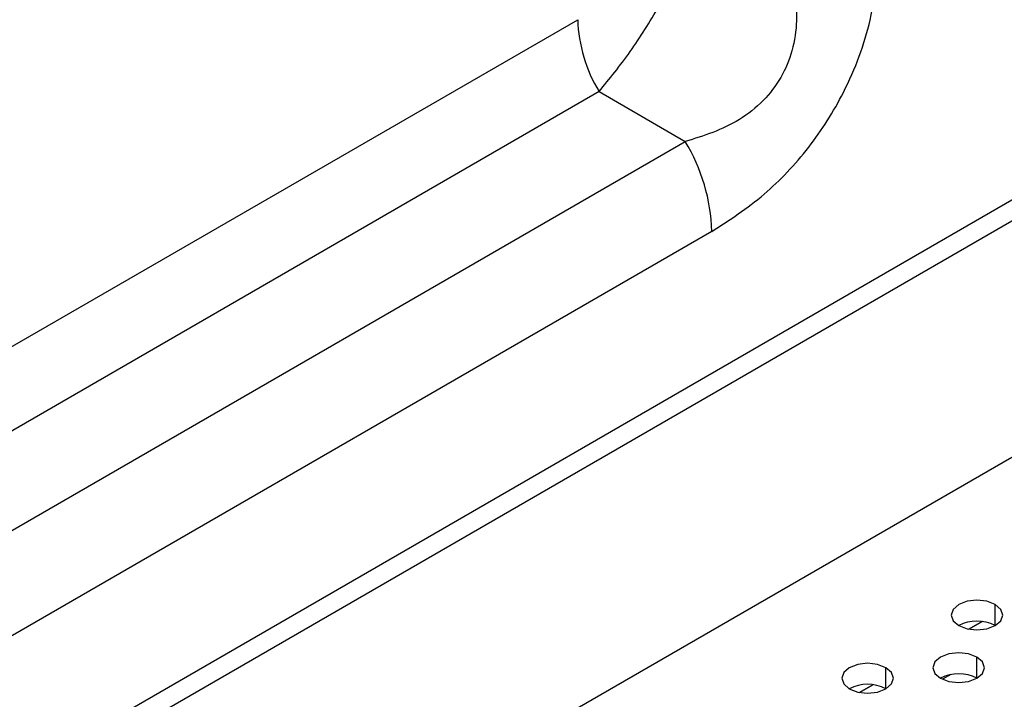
# Model space of a CAD drawing. Header units: millimetres. Extents: x 0 to 1118, y 0 to 864.
# Tile 281 of 309: x 1000.65 to 1005.42, y 716.7 to 719.99. Entities that reach past the tile are written whole.
import ezdxf

# ---------------------------------------------------------------- set-up
doc = ezdxf.new("R2010")
doc.units = ezdxf.units.MM

msp = doc.modelspace()

# ---------------------------------------------------------------- linework, layer by layer
at = {"color": 7, "linetype": 'Continuous', "lineweight": 25}
for p, q in [((985.8738, 707.8153), (1019.7334, 727.362)), ((1019.8218, 727.311), (985.8738, 707.7132)), ((985.8738, 706.5701), (1020.087, 726.3209)), ((1003.4545, 719.644), (1003.8723, 719.4027)), ((1005.3118, 717.0769), (1005.2474, 717.0397)), ((1005.2474, 717.0397), (1005.3118, 717.0768)), ((1004.7814, 716.7707), (1004.7171, 716.7335)), ((1004.7171, 716.7335), (1004.7815, 716.7707))]:
    msp.add_line(p, q, dxfattribs=at)
at = {"color": 8, "linetype": 'Continuous', "lineweight": 25}
for p, q in [((985.8738, 709.9032), (1003.3509, 719.9925)), ((1003.4545, 719.644), (985.8738, 709.4949)), ((985.8738, 709.0124), (1003.8723, 719.4027)), ((1004.0018, 718.9671), (985.8738, 708.5021)), ((1005.3747, 717.0572), (1005.3747, 717.1593)), ((1005.2863, 716.8021), (1005.2863, 716.9042)), ((1004.8444, 716.7511), (1004.8444, 716.8531)), ((1005.1594, 716.8197), (1005.1198, 716.7968))]:
    msp.add_line(p, q, dxfattribs=at)
at = {"color": 7, "linetype": 'Continuous', "lineweight": 25, "flags": 128}
for points in [[(1005.3747, 717.1593), (1005.3342, 717.1749), (1005.2863, 717.1804), (1005.2385, 717.1749), (1005.198, 717.1593), (1005.1709, 717.1359), (1005.1613, 717.1083), (1005.1709, 717.0807), (1005.198, 717.0572)], [(1005.198, 717.0572), (1005.2385, 717.0416), (1005.2863, 717.0361), (1005.3342, 717.0416), (1005.3747, 717.0572), (1005.4018, 717.0807), (1005.4113, 717.1083), (1005.4018, 717.1359), (1005.3747, 717.1593)], [(1005.2863, 716.9042), (1005.2458, 716.9198), (1005.198, 716.9253), (1005.1501, 716.9198), (1005.1096, 716.9042), (1005.0825, 716.8808), (1005.073, 716.8531), (1005.0825, 716.8255), (1005.1096, 716.8021)], [(1005.1096, 716.8021), (1005.1501, 716.7865), (1005.198, 716.781), (1005.2458, 716.7865), (1005.2863, 716.8021), (1005.3134, 716.8255), (1005.323, 716.8531), (1005.3134, 716.8808), (1005.2863, 716.9042)], [(1004.8444, 716.8531), (1004.8039, 716.8688), (1004.756, 716.8743), (1004.7082, 716.8688), (1004.6676, 716.8531), (1004.6405, 716.8297), (1004.631, 716.8021), (1004.6405, 716.7745), (1004.6676, 716.7511)], [(1004.6676, 716.7511), (1004.7082, 716.7354), (1004.756, 716.73), (1004.8039, 716.7354), (1004.8444, 716.7511), (1004.8715, 716.7745), (1004.881, 716.8021), (1004.8715, 716.8297), (1004.8444, 716.8531)]]:
    msp.add_lwpolyline(points, dxfattribs=at)
at = {"color": 7, "linetype": 'Continuous', "lineweight": 25}
for centre, radius, start, end in [((1004.0719, 720.0171), 0.7214, 181.9569, 211.1479), ((1003.1005, 718.9364), 0.9018, 1.9565, 31.1439), ((1005.2863, 716.8866), 0.1921, 62.61, 117.3846), ((1005.198, 716.6315), 0.1921, 62.61, 117.3846), ((1004.756, 716.5805), 0.1921, 62.61, 117.3846)]:
    msp.add_arc(centre, radius, start, end, dxfattribs=at)
for points, knots in [([(1003.4545, 719.644), (1003.5052, 719.7062), (1003.6046, 719.8281), (1003.7475, 720.0562), (1003.8722, 720.2919), (1003.9268, 720.4367), (1003.9545, 720.51)], [0, 0, 0, 0, 0.25693, 0.503746, 0.748702, 1, 1, 1, 1]), ([(1004.0018, 718.9671), (1004.0871, 719.0223), (1004.2504, 719.1278), (1004.4742, 719.3629), (1004.661, 719.6559), (1004.7926, 720.0144), (1004.8067, 720.2489), (1004.8143, 720.3744)], [0, 0, 0, 0, 0.1969151, 0.3770057, 0.548883, 0.7585245, 1, 1, 1, 1]), ([(1004.3723, 720.2688), (1004.3935, 720.1779), (1004.4247, 720.0439), (1004.3964, 719.8461), (1004.3406, 719.7097), (1004.2503, 719.5932), (1004.0932, 719.4698), (1003.9616, 719.4298), (1003.8723, 719.4027)], [0, 0, 0, 0, 0.2626021, 0.3870262, 0.5000381, 0.6130123, 0.73745, 1, 1, 1, 1])]:
    msp.add_open_spline(points, degree=3, knots=knots, dxfattribs=at)

doc.saveas('drawing.dxf')
